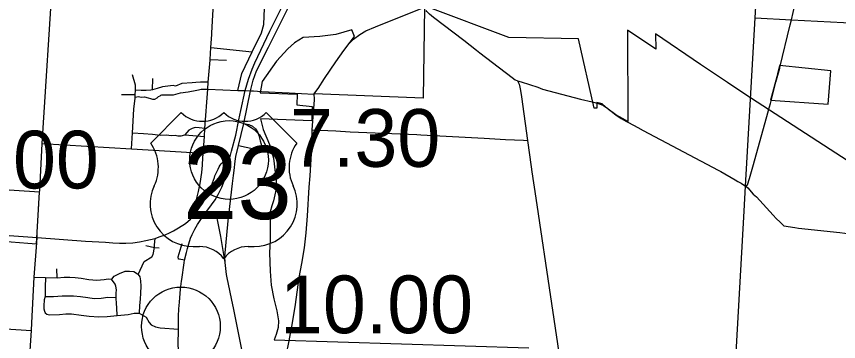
# Model space of a CAD drawing. Extents: x 1659811 to 1934326, y 644115 to 934867.
# Drawn here: x 1806098 to 1821771, y 827850 to 834048 of the extents above; entities that cross this region are included whole.
import ezdxf

# ---------------------------------------------------------------- set-up
doc = ezdxf.new("R2010")
doc.units = 0
for name, color, linetype in [('Default', 7, 'Continuous'), ('GM_X_City_Street', 7, 'Continuous'), ('GM_X_Corporation', 7, 'Continuous'), ('GM_X_County_Road', 7, 'Continuous'), ('GM_X_Township', 7, 'Continuous'), ('GM_X_Township_Road', 7, 'Continuous'), ('GM_X_US_Route', 7, 'Continuous'), ('GM_X_US_Shield', 7, 'Continuous')]:
    doc.layers.add(name, color=color, linetype=linetype)

msp = doc.modelspace()

# ---------------------------------------------------------------- linework, layer by layer
at = {"layer": 'Default'}
for centre in [(1810151, 831311), (1809233, 828140)]:
    msp.add_circle(centre, 750, dxfattribs=at)
at = {"layer": 'GM_X_City_Street'}
for points in [[(1810317, 832639), (1810397, 832959), (1810594, 833371), (1810771, 833738), (1810817, 833894), (1810835, 834363), (1810894, 835206), (1810935, 835731), (1810971, 836241), (1810972, 836258)], [(1809820, 833706), (1809822, 833736), (1809864, 834413), (1809877, 834634), (1809916, 835275), (1809958, 835900), (1809966, 836004), (1809968, 836028), (1809972, 836063)], [(1810558, 832630), (1810609, 832836), (1810677, 833010), (1810904, 833460), (1811253, 834162), (1811728, 835119), (1811786, 835192), (1811850, 835258), (1811945, 835287)], [(1820652, 833075), (1820849, 833886), (1820873, 833984), (1820908, 834123), (1821164, 835274)], [(1806587, 831627), (1806800, 834898)], [(1812457, 833548), (1812466, 833559), (1812525, 833614), (1812643, 833705), (1812759, 833772), (1812946, 833851), (1813880, 834222)], [(1809670, 831595), (1809681, 831762), (1809691, 831914), (1809749, 832662), (1809755, 832796), (1809793, 833217), (1809794, 833230), (1809804, 833457), (1809820, 833706)], [(1809804, 833457), (1810594, 833371)], [(1809794, 833230), (1810103, 833214)], [(1808363, 832536), (1808364, 832559), (1808367, 832634), (1808367, 832642), (1808366, 832740), (1808308, 832933)], [(1809755, 832796), (1809609, 832796), (1809520, 832790), (1809449, 832781), (1809253, 832770), (1809131, 832716), (1809086, 832731), (1808880, 832706), (1808780, 832675), (1808737, 832660), (1808690, 832650), (1808661, 832644), (1808569, 832637), (1808475, 832636), (1808367, 832642)], [(1808690, 832650), (1808696, 832864)], [(1808362, 832511), (1808424, 832523), (1808474, 832510), (1808538, 832518), (1808608, 832499), (1808654, 832486), (1808691, 832468), (1808739, 832473), (1808784, 832497), (1808804, 832521), (1808836, 832536), (1808848, 832546), (1808872, 832556), (1809092, 832556), (1809225, 832590), (1809374, 832609), (1809534, 832644), (1809566, 832648), (1809618, 832659), (1809749, 832662)], [(1809749, 832662), (1810317, 832639), (1810458, 832634), (1810558, 832630), (1810592, 832629), (1810615, 832627)], [(1810283, 831379), (1810333, 831585), (1810436, 832008), (1810558, 832630)], [(1810615, 832627), (1810772, 832619)], [(1808100, 832561), (1808364, 832559)], [(1808294, 831524), (1808309, 831829), (1808309, 831832), (1808337, 832279), (1808362, 832489), (1808362, 832511), (1808363, 832521), (1808363, 832536)], [(1817072, 832421), (1817099, 832415), (1817170, 832396)], [(1820438, 832263), (1820471, 832388), (1820478, 832416)], [(1810436, 832008), (1810527, 831985), (1810597, 831954), (1810654, 831904), (1810699, 831836), (1810716, 831775), (1810743, 831678), (1810763, 831614), (1810769, 831491)], [(1808309, 831832), (1808519, 831816), (1808689, 831802), (1808840, 831787), (1808952, 831788), (1809052, 831778), (1809122, 831786), (1809178, 831773), (1809238, 831774), (1809310, 831790)], [(1809691, 831914), (1809580, 831927), (1809506, 831928), (1809450, 831914), (1809387, 831881), (1809310, 831790)], [(1809310, 831790), (1809681, 831762), (1809686, 831761)], [(1806541, 830731), (1806587, 831627)], [(1806587, 831627), (1808294, 831524), (1809660, 831441)], [(1809646, 831231), (1809660, 831441), (1809670, 831595)], [(1810333, 831585), (1810769, 831491)], [(1810506, 827220), (1810502, 827229), (1810482, 827281), (1810461, 827356), (1810438, 827474), (1810238, 828490), (1810225, 828549), (1810117, 829066), (1810105, 829126), (1810080, 829357), (1810068, 829471), (1810135, 830154), (1810144, 830257), (1810215, 830861), (1810235, 831013), (1810251, 831109), (1810267, 831292), (1810283, 831379)], [(1809633, 831074), (1809644, 831214), (1809646, 831231)], [(1809570, 830713), (1809577, 830741), (1809602, 830864), (1809633, 831074)], [(1809566, 830286), (1809560, 830296), (1809544, 830335), (1809522, 830417), (1809520, 830478), (1809528, 830550), (1809545, 830611), (1809570, 830713)], [(1809626, 830197), (1809590, 830248), (1809566, 830286)], [(1808732, 829692), (1808741, 829816)], [(1810080, 829357), (1809995, 829854)], [(1806208, 824940), (1806284, 826252), (1806292, 826406), (1806341, 827386), (1806384, 828059), (1806393, 828209), (1806439, 829079), (1806485, 829730)], [(1808416, 829127), (1808530, 829374), (1808678, 829466), (1808707, 829512), (1808728, 829643), (1808732, 829692)], [(1808562, 829683), (1808728, 829643), (1808822, 829637)], [(1809198, 829421), (1809185, 829423), (1809182, 829467), (1809256, 829722)], [(1809303, 829401), (1809198, 829421)], [(1806439, 829079), (1806654, 829072), (1806872, 829066), (1807005, 829076), (1807115, 829079), (1807217, 829073), (1807330, 829057), (1807476, 829033), (1807629, 829022), (1807768, 829031), (1807845, 829047), (1807913, 829041), (1807918, 829041), (1807962, 829095), (1808063, 829150), (1808173, 829189), (1808253, 829190), (1808335, 829183), (1808405, 829142), (1808416, 829127), (1808452, 829081), (1808463, 829005), (1808470, 828909), (1808465, 828773), (1808456, 828658), (1808445, 828536), (1808437, 828393)], [(1806872, 829066), (1806871, 829237)], [(1806654, 829072), (1806648, 828890), (1806647, 828710), (1806624, 828648), (1806622, 828528), (1806623, 828472), (1806630, 828431), (1806646, 828399), (1806678, 828373), (1806729, 828362), (1806918, 828367), (1807039, 828381), (1807150, 828379), (1807331, 828350), (1807483, 828332), (1807666, 828321), (1807825, 828325), (1808016, 828346), (1808231, 828367), (1808345, 828393), (1808437, 828393), (1808573, 828313), (1808630, 828211), (1808668, 828169), (1808748, 828131), (1808837, 828112), (1809185, 828089)], [(1808016, 828346), (1808014, 828493), (1808007, 828577), (1808002, 828679), (1808002, 828689), (1807999, 828770), (1808006, 828834), (1807990, 828904), (1807981, 828942), (1807913, 829041)], [(1806647, 828710), (1806807, 828708), (1806968, 828719), (1807059, 828719), (1807184, 828720), (1807318, 828708), (1807459, 828688), (1807578, 828673), (1807715, 828680), (1807842, 828698), (1808002, 828689)], [(1802131, 828321), (1802871, 828248), (1804230, 828165), (1805488, 828115), (1806384, 828059)], [(1811339, 828131), (1811336, 828114), (1811291, 827864), (1811232, 827586), (1811211, 827467), (1811213, 827409), (1811226, 827353), (1811276, 827254), (1811353, 827144), (1811508, 826935), (1811666, 826747), (1811796, 826596), (1811839, 826549), (1811877, 826439), (1812017, 825974), (1812059, 825816)]]:
    msp.add_lwpolyline(points, dxfattribs=at)
at = {"layer": 'GM_X_Corporation'}
for points in [[(1813880, 834222), (1813853, 832491), (1811776, 832575), (1811850, 832675), (1811974, 832866), (1812189, 833183), (1812337, 833398), (1812545, 833665), (1812495, 833790), (1812189, 833704), (1811881, 833666), (1811566, 833646), (1811397, 833543), (1811273, 833433), (1811057, 833195), (1810780, 832810), (1810743, 832591), (1811450, 832568), (1811442, 832360), (1811738, 832332), (1811727, 832058), (1810753, 832094), (1810804, 831891), (1810920, 831606), (1810996, 831345), (1811047, 830907), (1811046, 830734), (1811021, 830645), (1811000, 830534), (1810970, 830437), (1810937, 830321), (1810936, 829787), (1810922, 829539), (1810934, 829192), (1810954, 828923), (1811004, 828664), (1811064, 828438), (1811096, 828247), (1811090, 828117), (1811049, 827984), (1811009, 827882), (1815869, 827729)], [(1824031, 829939), (1819982, 832569), (1819654, 832789), (1819142, 833130), (1818281, 833718), (1818286, 833421), (1817747, 833788), (1817756, 832046), (1817667, 832094), (1817528, 832169), (1817473, 832209), (1817387, 832271), (1817263, 832384), (1817160, 832409), (1817160, 832297), (1817114, 832297), (1816814, 833623), (1815483, 833646), (1813930, 834229)]]:
    msp.add_lwpolyline(points, dxfattribs=at)
for points in [[(1820476, 832454), (1821573, 832377), (1821623, 833012), (1820645, 833115), (1820621, 833009), (1820595, 832898)], [(1805516, 829788), (1806315, 829723), (1806482, 829710), (1806539, 830701), (1805565, 830760)]]:
    msp.add_lwpolyline(points, close=True, dxfattribs=at)
at = {"layer": 'GM_X_County_Road'}
for points in [[(1815650, 832818), (1815609, 832834), (1815550, 832877), (1815172, 833164), (1814933, 833350), (1814868, 833401), (1814625, 833586), (1814048, 834029), (1813975, 834088), (1813947, 834115), (1813922, 834145), (1813910, 834164)], [(1815650, 832818), (1815681, 832754), (1815696, 832701), (1815707, 832636), (1815724, 832514), (1815839, 831685), (1815910, 831182), (1815924, 831087), (1815997, 830585), (1816596, 826570), (1816611, 826462)], [(1806485, 829730), (1806492, 829835), (1806493, 829933), (1806539, 830701), (1806541, 830731)], [(1809930, 830171), (1809919, 830224)], [(1809995, 829854), (1809930, 830171), (1809930, 830171)]]:
    msp.add_lwpolyline(points, dxfattribs=at)
at = {"layer": 'GM_X_Township'}
for points in [[(1820182, 834021), (1820274, 835623), (1820357, 837080), (1820411, 838018), (1820789, 844650), (1820950, 847472), (1821204, 851968), (1821306, 853784), (1821743, 860915)], [(1818966, 812859), (1819169, 816826), (1819403, 820562), (1819571, 823253), (1819973, 830336), (1820000, 830812), (1820182, 834021), (1820873, 833984), (1824840, 833781), (1824931, 833776), (1825545, 833759), (1825602, 833752), (1827748, 833636), (1831529, 833453), (1832327, 833414), (1835297, 833263), (1838313, 833094)]]:
    msp.add_lwpolyline(points, dxfattribs=at)
at = {"layer": 'GM_X_Township_Road'}
for points in [[(1811766, 832565), (1811850, 832675), (1811974, 832866), (1812189, 833183), (1812337, 833398), (1812457, 833548)], [(1820478, 832416), (1820578, 832795), (1820650, 833063), (1820652, 833075)], [(1815650, 832818), (1815723, 832800), (1815882, 832749), (1816035, 832698), (1816127, 832661), (1816854, 832473), (1817072, 832421)], [(1810772, 832619), (1811295, 832591)], [(1811295, 832591), (1811766, 832565), (1811773, 832475), (1811772, 832461)], [(1811772, 832461), (1811732, 831884), (1811714, 831436), (1811691, 831009), (1811673, 830792), (1811638, 830245), (1811618, 829920), (1811585, 829634), (1811531, 829335), (1811480, 829070), (1811410, 828555), (1811339, 828131)], [(1817170, 832396), (1817189, 832391), (1817247, 832372), (1817293, 832347), (1817314, 832333), (1817347, 832309), (1817435, 832240), (1817523, 832171), (1817551, 832151), (1817625, 832105), (1817729, 832048)], [(1820010, 830806), (1820037, 830840), (1820072, 830957), (1820135, 831180), (1820436, 832256), (1820438, 832263)], [(1817729, 832048), (1817764, 832029), (1817942, 831931), (1818048, 831874), (1819478, 831120), (1819525, 831094), (1819797, 830932), (1819854, 830901), (1819916, 830867), (1820000, 830812), (1820010, 830806)], [(1811732, 831884), (1812190, 831865), (1812461, 831851), (1813734, 831797), (1813810, 831792), (1815017, 831728), (1815419, 831700), (1815762, 831691), (1815839, 831685)], [(1820010, 830806), (1820042, 830778), (1820145, 830662), (1820205, 830609), (1820524, 830257), (1820580, 830196), (1820656, 830123), (1820728, 830055), (1820936, 830023), (1821010, 830011), (1821798, 829929), (1821888, 829919), (1822885, 829807), (1822989, 829796), (1823040, 829782), (1823095, 829767), (1823466, 829565), (1823529, 829531), (1824286, 829155), (1824340, 829128), (1824755, 828908)]]:
    msp.add_lwpolyline(points, dxfattribs=at)
at = {"layer": 'GM_X_US_Route'}
for points in [[(1810375, 832252), (1810458, 832634), (1810519, 832855), (1810590, 833042), (1810642, 833161), (1810931, 833769), (1811145, 834201), (1811545, 835017), (1811721, 835387), (1811810, 835583), (1811858, 835709), (1811904, 835901), (1811923, 836046), (1811940, 836302), (1811943, 836419), (1811905, 836674), (1811861, 836825), (1811798, 837006), (1811769, 837090), (1811671, 837289), (1811535, 837559), (1811464, 837713)], [(1810200, 831481), (1810278, 831782), (1810336, 832074), (1810375, 832252)], [(1810161, 831327), (1810200, 831481)], [(1809658, 830240), (1809887, 830554), (1809944, 830656), (1810013, 830794), (1810064, 830924), (1810114, 831096), (1810123, 831139), (1810161, 831327)], [(1810018, 831255), (1810029, 831264), (1810062, 831287), (1810099, 831310), (1810129, 831322), (1810161, 831327)], [(1809806, 830793), (1809817, 830824), (1809875, 830980), (1809883, 831007), (1809924, 831101), (1809942, 831139), (1809965, 831182), (1809982, 831214), (1810002, 831240), (1810018, 831255)], [(1809565, 830366), (1809645, 830481), (1809731, 830633), (1809791, 830753), (1809806, 830793)], [(1809054, 829941), (1809092, 829962), (1809190, 830018), (1809319, 830101), (1809414, 830184), (1809493, 830273), (1809544, 830335), (1809565, 830366)], [(1809448, 829889), (1809465, 829932), (1809500, 829994), (1809550, 830083), (1809626, 830197), (1809658, 830240)], [(1805540, 829901), (1805687, 829891), (1806492, 829835)], [(1806492, 829835), (1807414, 829767), (1807797, 829742), (1807937, 829731), (1808063, 829726), (1808184, 829726), (1808317, 829734), (1808441, 829749), (1808567, 829774), (1808741, 829816), (1808822, 829845), (1808931, 829885), (1809015, 829920), (1809054, 829941)], [(1809341, 829549), (1809360, 829624), (1809385, 829713), (1809419, 829819), (1809448, 829889)], [(1809303, 829401), (1809341, 829549)], [(1809248, 829033), (1809295, 829348)], [(1809295, 829348), (1809303, 829401)], [(1809185, 828132), (1809189, 828331), (1809196, 828477), (1809207, 828601), (1809226, 828846), (1809244, 829004), (1809248, 829033)], [(1809185, 827707), (1809181, 827785), (1809185, 828089), (1809185, 828132)]]:
    msp.add_lwpolyline(points, dxfattribs=at)
at = {"layer": 'GM_X_US_Shield'}
for p, q in [((1809237, 832215), (1808657, 831635)), ((1809237, 832215), (1808657, 831635)), ((1811442, 831635), (1810862, 832215)), ((1811442, 831635), (1810862, 832215)), ((1809469, 829663), (1809586, 829663)), ((1809469, 829663), (1809586, 829663)), ((1810514, 829663), (1810630, 829663)), ((1810514, 829663), (1810630, 829663))]:
    msp.add_line(p, q, dxfattribs=at)
for centre, radius, start, end in [((1809644, 832629), 580, 225.573, 314.427), ((1809644, 832629), 580, 225.573, 314.427), ((1810456, 832629), 580, 225.573, 314.427), ((1810456, 832629), 580, 225.573, 314.427), ((1807992, 831169), 812, 334.5471, 35.0009), ((1807992, 831169), 812, 334.5471, 35.0009), ((1812107, 831169), 812, 144.9991, 205.4529), ((1812107, 831169), 812, 144.9991, 205.4529), ((1809460, 830475), 812, 154.8319, 270.6383), ((1809460, 830475), 812, 154.8319, 270.6383), ((1810639, 830475), 812, 269.3617, 25.1681), ((1810639, 830475), 812, 269.3617, 25.1681), ((1809586, 829082), 580, 36.8699, 90), ((1809586, 829082), 580, 36.8699, 90), ((1810514, 829082), 580, 90, 143.1301), ((1810514, 829082), 580, 90, 143.1301)]:
    msp.add_arc(centre, radius, start, end, dxfattribs=at)

# ---------------------------------------------------------------- texts
at = {"layer": 'Default'}
for s, p in [('7.30', (1811315, 831181)), ('6.00', (1804806, 830769)), ('10.00', (1811122, 828009))]:
    msp.add_text(s, height=1100, dxfattribs=at).set_placement(p)
at = {"layer": 'GM_X_US_Shield'}
msp.add_text('23', height=1392.2, dxfattribs=at).set_placement((1809275, 830185))
msp.add_text('23', height=1392.2, dxfattribs=at).set_placement((1809275, 830185))

doc.saveas('drawing.dxf')
